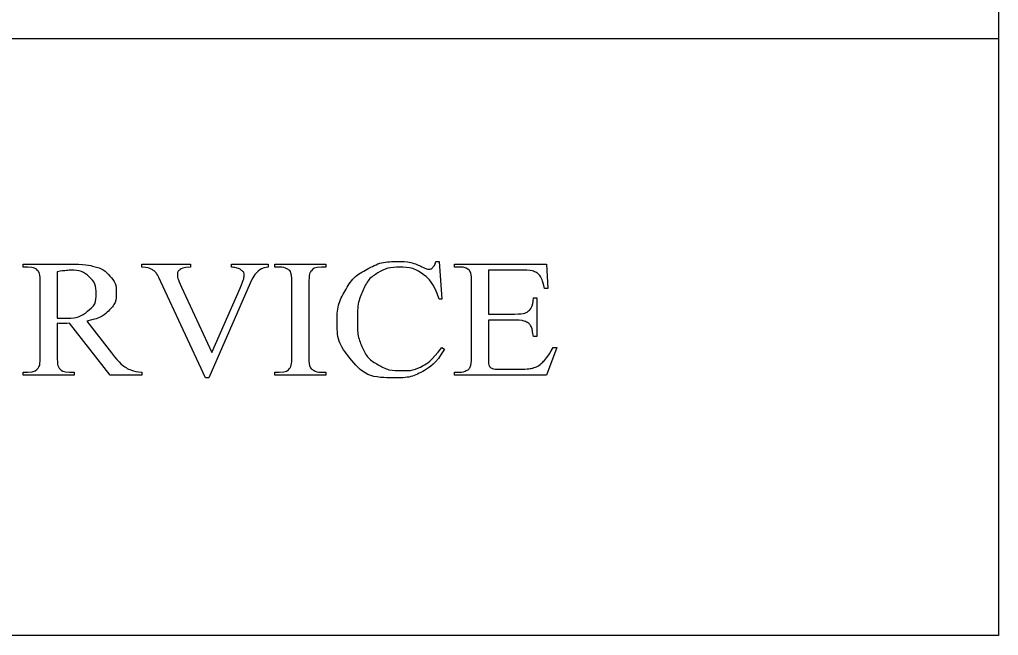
# Model space of a CAD drawing. Extents: x -97 to 34, y -21 to 22.
# Drawn here: x -92.936 to -91.731, y -19.763 to -19.006 of the extents above; entities that cross this region are included whole.
import ezdxf

# ---------------------------------------------------------------- set-up
doc = ezdxf.new("R2010")
doc.units = 0
doc.layers.add('SH_Data', color=7, linetype='Continuous')

msp = doc.modelspace()

# ---------------------------------------------------------------- linework, layer by layer
at = {"layer": 'SH_Data'}
msp.add_line((-96.9313, -19.0289), (-91.7313, -19.0289), dxfattribs=at)
msp.add_lwpolyline([(-96.9313, -16.6633), (-91.7313, -16.6633), (-91.7313, -19.7633), (-96.9313, -19.7633)], close=True, dxfattribs=at)
msp.add_lwpolyline([(-96.9313, -16.6633), (-91.7313, -16.6633), (-91.7313, -19.7633), (-96.9313, -19.7633)], close=True, dxfattribs=at)
for points in [[(-92.4238, -19.3032), (-92.4199, -19.3032)], [(-92.4199, -19.3032), (-92.4166, -19.3497), (-92.4199, -19.3497)], [(-92.9263, -19.31), (-92.9318, -19.31), (-92.9318, -19.3063), (-92.8783, -19.3063)], [(-92.89, -19.3159), (-92.89, -19.3728)], [(-92.7857, -19.31), (-92.7857, -19.3063), (-92.7257, -19.3063), (-92.7257, -19.31)], [(-92.6755, -19.31), (-92.6755, -19.3063), (-92.6303, -19.3063)], [(-92.6303, -19.3063), (-92.6303, -19.31)], [(-92.6168, -19.31), (-92.622, -19.31), (-92.622, -19.3063), (-92.5592, -19.3063), (-92.5592, -19.31), (-92.5645, -19.31)], [(-92.3958, -19.31), (-92.4009, -19.31), (-92.4009, -19.3063), (-92.2876, -19.3063), (-92.2861, -19.3364), (-92.2903, -19.3364)], [(-92.3592, -19.3138), (-92.3592, -19.3678), (-92.3269, -19.3678)], [(-92.3188, -19.3138), (-92.3592, -19.3138)], [(-92.9108, -19.4189), (-92.9108, -19.3306)], [(-92.6523, -19.3297), (-92.7034, -19.4463), (-92.7074, -19.4463), (-92.7624, -19.3282)], [(-92.737, -19.3349), (-92.6996, -19.4152), (-92.6649, -19.3359)], [(-92.601, -19.4189), (-92.601, -19.3306)], [(-92.5802, -19.3306), (-92.5802, -19.4189)], [(-92.3799, -19.4189), (-92.3799, -19.3301)], [(-92.3037, -19.3479), (-92.2997, -19.3479), (-92.2997, -19.3956), (-92.3037, -19.3956)], [(-92.3269, -19.3753), (-92.3592, -19.3753), (-92.3592, -19.4204)], [(-92.89, -19.3792), (-92.89, -19.4189)], [(-92.7857, -19.4432), (-92.825, -19.4432), (-92.8748, -19.3792)], [(-92.8535, -19.3766), (-92.8231, -19.4157)], [(-92.4166, -19.4091), (-92.4132, -19.4111)], [(-92.2793, -19.4088), (-92.275, -19.4088), (-92.2877, -19.4432), (-92.4009, -19.4432), (-92.4009, -19.4395), (-92.3958, -19.4395)], [(-92.347, -19.4357), (-92.3221, -19.4357)], [(-92.8747, -19.4395), (-92.869, -19.4395), (-92.869, -19.4432), (-92.9318, -19.4432), (-92.9318, -19.4395), (-92.9263, -19.4395)], [(-92.7857, -19.4395), (-92.7857, -19.4432)], [(-92.5592, -19.4395), (-92.5592, -19.4432), (-92.622, -19.4432), (-92.622, -19.4395), (-92.6168, -19.4395)], [(-92.5645, -19.4395), (-92.5592, -19.4395)]]:
    msp.add_lwpolyline(points, dxfattribs=at)
for points in [[(-92.4132, -19.4111), (-92.4242, -19.4294), (-92.439, -19.4378), (-92.4537, -19.4463), (-92.4739, -19.4463), (-92.5104, -19.4463), (-92.5304, -19.4211), (-92.5454, -19.4023), (-92.5454, -19.3769), (-92.5454, -19.3564), (-92.5355, -19.3392), (-92.5257, -19.322), (-92.5084, -19.3126), (-92.4912, -19.3032), (-92.4707, -19.3032), (-92.4548, -19.3032), (-92.4393, -19.3104), (-92.4348, -19.3127), (-92.4328, -19.3127), (-92.4299, -19.3127), (-92.4278, -19.3107), (-92.4249, -19.308), (-92.4238, -19.3032)], [(-92.9108, -19.3306), (-92.9108, -19.3176), (-92.9138, -19.3144), (-92.918, -19.31), (-92.9263, -19.31)], [(-92.89, -19.3728), (-92.888, -19.3728), (-92.8865, -19.3729), (-92.885, -19.3729), (-92.884, -19.3729), (-92.8632, -19.3729), (-92.8527, -19.3645), (-92.8421, -19.356), (-92.8421, -19.3429), (-92.8421, -19.3301), (-92.8507, -19.322), (-92.8592, -19.314), (-92.8732, -19.314), (-92.8794, -19.314), (-92.89, -19.3159)], [(-92.8783, -19.3063), (-92.855, -19.3063), (-92.8439, -19.3095), (-92.8328, -19.3127), (-92.825, -19.3212), (-92.8173, -19.3297), (-92.8173, -19.3415), (-92.8173, -19.3542), (-92.8261, -19.3635), (-92.835, -19.3727), (-92.8535, -19.3766)], [(-92.7624, -19.3282), (-92.7666, -19.3192), (-92.7683, -19.3171), (-92.7711, -19.314), (-92.775, -19.3123), (-92.779, -19.3105), (-92.7857, -19.31)], [(-92.7257, -19.31), (-92.7359, -19.3109), (-92.7389, -19.3132), (-92.742, -19.3155), (-92.742, -19.3192), (-92.742, -19.3242), (-92.737, -19.3349)], [(-92.6649, -19.3359), (-92.6598, -19.3242), (-92.6598, -19.3197), (-92.6598, -19.3167), (-92.663, -19.3141), (-92.6661, -19.3114), (-92.6736, -19.3103), (-92.6742, -19.3102), (-92.6755, -19.31)], [(-92.6303, -19.31), (-92.6381, -19.3113), (-92.6421, -19.3146), (-92.6478, -19.3196), (-92.6523, -19.3297)], [(-92.601, -19.3306), (-92.601, -19.3201), (-92.6024, -19.3168), (-92.6034, -19.3142), (-92.6068, -19.3124), (-92.6116, -19.31), (-92.6168, -19.31)], [(-92.5645, -19.31), (-92.5734, -19.31), (-92.5775, -19.3149), (-92.5802, -19.3182), (-92.5802, -19.3306)], [(-92.4199, -19.3497), (-92.4266, -19.3287), (-92.439, -19.3195), (-92.4515, -19.3103), (-92.4689, -19.3103), (-92.4835, -19.3103), (-92.4952, -19.3172), (-92.507, -19.3242), (-92.5138, -19.3393), (-92.5205, -19.3545), (-92.5205, -19.377), (-92.5205, -19.3956), (-92.5141, -19.4093), (-92.5078, -19.4229), (-92.495, -19.4302), (-92.4822, -19.4375), (-92.4657, -19.4375), (-92.4515, -19.4375), (-92.4405, -19.4318), (-92.4296, -19.4261), (-92.4166, -19.4091)], [(-92.3799, -19.3301), (-92.3799, -19.3171), (-92.3828, -19.314), (-92.3867, -19.31), (-92.3958, -19.31)], [(-92.2903, -19.3364), (-92.2925, -19.3255), (-92.2953, -19.3215), (-92.2981, -19.3174), (-92.3035, -19.3153), (-92.3078, -19.3138), (-92.3188, -19.3138)], [(-92.3269, -19.3678), (-92.3143, -19.3678), (-92.31, -19.3643), (-92.3044, -19.3596), (-92.3037, -19.3479)], [(-92.3037, -19.3956), (-92.3052, -19.3857), (-92.3068, -19.3829), (-92.3087, -19.3793), (-92.3132, -19.3773), (-92.3176, -19.3753), (-92.3269, -19.3753)], [(-92.8748, -19.3792), (-92.8803, -19.3794), (-92.8837, -19.3794), (-92.8851, -19.3794), (-92.8867, -19.3794), (-92.8883, -19.3793), (-92.89, -19.3792)], [(-92.3221, -19.4357), (-92.3096, -19.4357), (-92.304, -19.4341), (-92.2983, -19.4325), (-92.2931, -19.4277), (-92.2864, -19.4215), (-92.2793, -19.4088)], [(-92.9263, -19.4395), (-92.9171, -19.4395), (-92.9131, -19.4338), (-92.9108, -19.4307), (-92.9108, -19.4189)], [(-92.89, -19.4189), (-92.89, -19.4319), (-92.887, -19.435), (-92.8829, -19.4395), (-92.8747, -19.4395)], [(-92.8231, -19.4157), (-92.8126, -19.4293), (-92.8052, -19.4338), (-92.7977, -19.4383), (-92.7857, -19.4395)], [(-92.6168, -19.4395), (-92.6077, -19.4395), (-92.6036, -19.4345), (-92.601, -19.4313), (-92.601, -19.4189)], [(-92.5802, -19.4189), (-92.5802, -19.4294), (-92.5788, -19.4327), (-92.5777, -19.4352), (-92.5743, -19.4371), (-92.5696, -19.4395), (-92.5645, -19.4395)], [(-92.3958, -19.4395), (-92.3906, -19.4395), (-92.3859, -19.4371), (-92.3824, -19.4355), (-92.3812, -19.4323), (-92.3799, -19.429), (-92.3799, -19.4189)], [(-92.3592, -19.4204), (-92.3592, -19.4294), (-92.3583, -19.4314), (-92.3574, -19.4334), (-92.3553, -19.4345), (-92.3531, -19.4357), (-92.347, -19.4357)]]:
    msp.add_open_spline(points, degree=3, dxfattribs=at)

doc.saveas('drawing.dxf')
